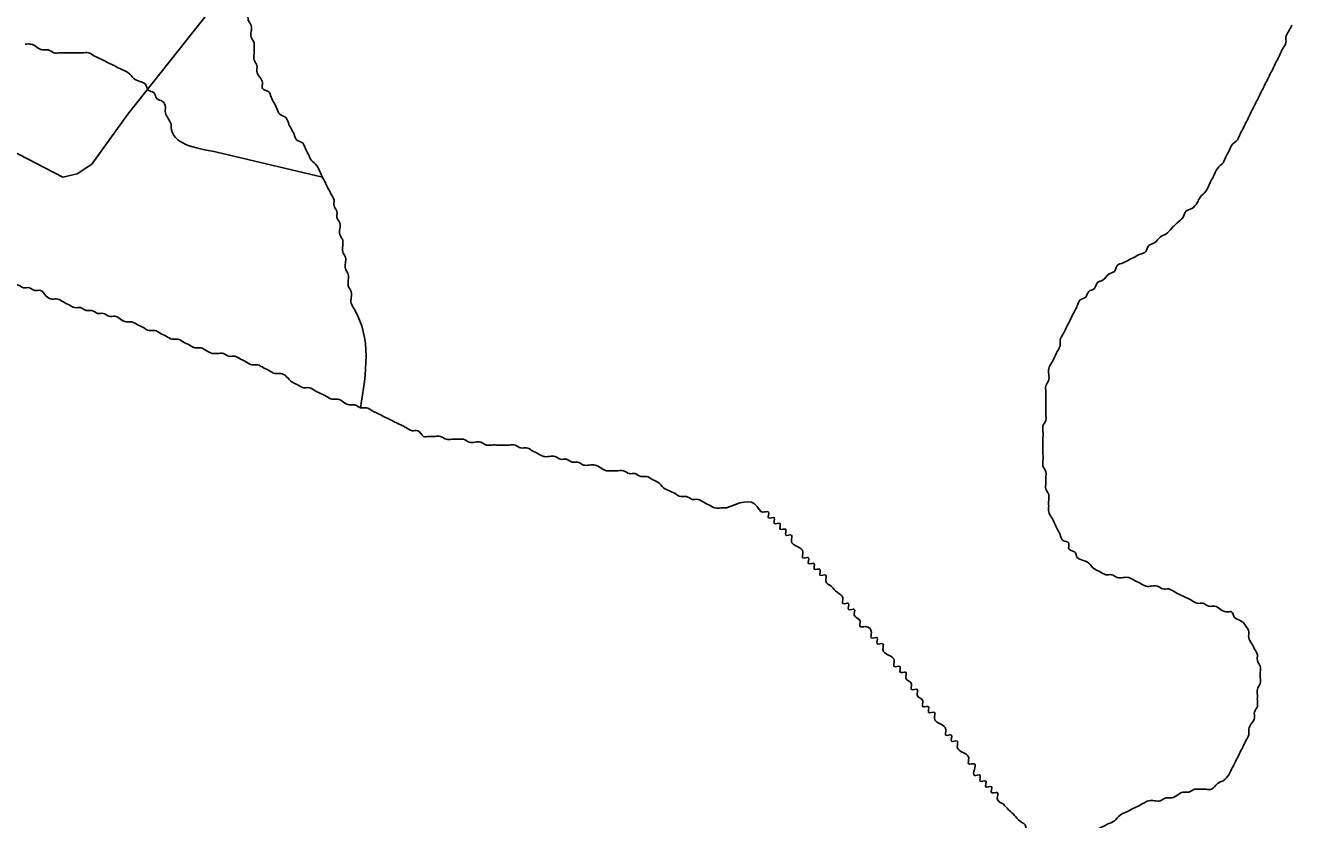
# Model space of a CAD drawing. Extents: x 813775 to 1157140, y 1757555 to 1979907.
# Drawn here: x 1015420 to 1016656, y 1867486 to 1868261 of the extents above; entities that cross this region are included whole.
import ezdxf

# ---------------------------------------------------------------- set-up
doc = ezdxf.new("R2010")
doc.units = 0
for name, color, linetype in [('Level 2', 7, 'Continuous'), ('Level 35', 7, 'Continuous'), ('Level 9', 7, 'Continuous')]:
    doc.layers.add(name, color=color, linetype=linetype)

msp = doc.modelspace()

# ---------------------------------------------------------------- linework, layer by layer
at = {"layer": 'Level 2'}
msp.add_lwpolyline([(1015396.3, 1868143.8), (1015456.6, 1868112.7), (1015470.6, 1868115.8), (1015484.7, 1868125.5), (1015520.1, 1868174.2), (1015713.8, 1868418.7)], dxfattribs=at)
at = {"layer": 'Level 35'}
msp.add_lwpolyline([(1015606.8, 1868137.2), (1015710, 1868112.6)], dxfattribs=at)
for points in [[(1015747.1, 1867887.7), (1015740.7, 1867984.2), (1015737.9, 1867989.8), (1015737.9, 1867995.4), (1015737.9, 1868001), (1015735.1, 1868006.6), (1015735.1, 1868012.1), (1015735.1, 1868017.7), (1015732.3, 1868023.3), (1015732.3, 1868028.9), (1015732.3, 1868034.5), (1015729.6, 1868040), (1015729.6, 1868045.6), (1015729.6, 1868051.2), (1015726.8, 1868056.8), (1015726.8, 1868062.4), (1015726.8, 1868068), (1015724, 1868073.5), (1015724, 1868079.1), (1015721.2, 1868084.7), (1015721.2, 1868090.3), (1015718.4, 1868095.9), (1015715.6, 1868101.4), (1015712.8, 1868107), (1015710, 1868112.6), (1015707.2, 1868118.2), (1015704.4, 1868123.8), (1015698.9, 1868129.4), (1015696.1, 1868134.9), (1015693.3, 1868140.5), (1015690.5, 1868146.1), (1015684.9, 1868148.9), (1015682.1, 1868154.5), (1015679.3, 1868160.1), (1015676.6, 1868165.6), (1015673.8, 1868171.2), (1015668.2, 1868174), (1015665.4, 1868179.6), (1015662.6, 1868185.2), (1015659.8, 1868190.8), (1015657, 1868196.3), (1015651.4, 1868199.1), (1015651.4, 1868204.7), (1015648.7, 1868210.3), (1015645.9, 1868215.9), (1015645.9, 1868221.5), (1015643.1, 1868227), (1015643.1, 1868232.6), (1015643.1, 1868238.2), (1015643.1, 1868243.8), (1015640.3, 1868249.4), (1015640.3, 1868254.9), (1015640.3, 1868260.5), (1015637.5, 1868266.1), (1015637.5, 1868271.7), (1015637.5, 1868277.3), (1015634.7, 1868282.9), (1015634.7, 1868288.4), (1015634.7, 1868294), (1015634.7, 1868299.6), (1015631.9, 1868305.2), (1015631.9, 1868310.8), (1015631.9, 1868316.3), (1015629.1, 1868321.9), (1015629.1, 1868327.5), (1015626.3, 1868333.1), (1015626.3, 1868338.7), (1015623.5, 1868344.3), (1015623.5, 1868349.8), (1015620.8, 1868355.4), (1015620.8, 1868361), (1015618, 1868366.6), (1015618, 1868372.2), (1015615.2, 1868377.7), (1015615.2, 1868383.3), (1015612.4, 1868388.9), (1015612.4, 1868394.5), (1015609.6, 1868400.1), (1015606.8, 1868405.7), (1015606.8, 1868411.2), (1015604, 1868416.8), (1015604, 1868422.4), (1015601.2, 1868428), (1015601.2, 1868433.6), (1015598.4, 1868439.1), (1015595.7, 1868444.7), (1015595.7, 1868450.3), (1015592.9, 1868455.9), (1015590.1, 1868461.5), (1015587.3, 1868467.1), (1015587.3, 1868472.6)], [(1016655.7, 1868260.8), (1016652.9, 1868255.2), (1016650.1, 1868249.6), (1016650.1, 1868244), (1016647.3, 1868238.5), (1016644.5, 1868232.9), (1016641.7, 1868227.3), (1016639, 1868221.7), (1016636.2, 1868216.1), (1016633.4, 1868210.6), (1016630.6, 1868205), (1016627.8, 1868199.4), (1016625, 1868193.8), (1016622.2, 1868188.2), (1016619.4, 1868182.6), (1016616.6, 1868177.1), (1016613.8, 1868171.5), (1016611.1, 1868165.9), (1016608.3, 1868160.3), (1016605.5, 1868154.7), (1016602.7, 1868149.2), (1016597.1, 1868143.6), (1016594.3, 1868138), (1016591.5, 1868132.4), (1016588.7, 1868126.8), (1016583.2, 1868121.2), (1016580.4, 1868115.7), (1016577.6, 1868110.1), (1016574.8, 1868104.5), (1016572, 1868098.9), (1016566.4, 1868093.3), (1016563.6, 1868087.8), (1016558.1, 1868082.2), (1016552.5, 1868079.4), (1016549.7, 1868073.8), (1016544.1, 1868068.2), (1016538.5, 1868062.6), (1016532.9, 1868057.1), (1016527.4, 1868054.3), (1016521.8, 1868048.7), (1016516.2, 1868045.9), (1016513.4, 1868040.3), (1016507.8, 1868037.5), (1016502.3, 1868034.7), (1016496.7, 1868031.9), (1016491.1, 1868029.1), (1016485.5, 1868026.4), (1016482.7, 1868020.8), (1016477.2, 1868018), (1016471.6, 1868012.4), (1016466, 1868009.6), (1016463.2, 1868004), (1016457.6, 1868001.2), (1016454.8, 1867995.7), (1016449.3, 1867992.9), (1016446.5, 1867987.3), (1016443.7, 1867981.7), (1016440.9, 1867976.1), (1016438.1, 1867970.5), (1016435.3, 1867965), (1016432.5, 1867959.4), (1016429.7, 1867953.8), (1016429.7, 1867948.2), (1016426.9, 1867942.6), (1016424.2, 1867937), (1016421.4, 1867931.5), (1016418.6, 1867925.9), (1016418.6, 1867920.3), (1016418.6, 1867914.7), (1016415.8, 1867909.1), (1016415.8, 1867903.6), (1016415.8, 1867898), (1016415.8, 1867892.4), (1016415.8, 1867886.8), (1016415.8, 1867881.2), (1016415.8, 1867875.6), (1016413, 1867870.1), (1016413, 1867864.5), (1016413, 1867858.9), (1016413, 1867853.3), (1016413, 1867847.7), (1016413, 1867842.2), (1016413, 1867836.6), (1016413, 1867831), (1016415.8, 1867825.4), (1016415.8, 1867819.8), (1016415.8, 1867814.2), (1016415.8, 1867808.7), (1016418.6, 1867803.1), (1016418.6, 1867797.5), (1016418.6, 1867791.9)], [(1015419.9, 1868242.4), (1015425.5, 1868242.4), (1015431.1, 1868239.6), (1015436.6, 1868236.8), (1015442.2, 1868236.8), (1015447.8, 1868234), (1015453.4, 1868234), (1015459, 1868234), (1015464.5, 1868234), (1015470.1, 1868234), (1015475.7, 1868234), (1015481.3, 1868234), (1015486.9, 1868231.2), (1015492.4, 1868228.4), (1015498, 1868225.7), (1015503.6, 1868222.9), (1015509.2, 1868220.1), (1015514.8, 1868217.3), (1015520.3, 1868214.5), (1015525.9, 1868208.9), (1015531.5, 1868206.1), (1015537.1, 1868203.3), (1015539.9, 1868197.7), (1015545.4, 1868195), (1015548.2, 1868189.4), (1015553.8, 1868186.6), (1015556.6, 1868181), (1015556.6, 1868175.4), (1015559.4, 1868169.8), (1015562.2, 1868164.3)], [(1015606.8, 1868137.2), (1015562.2, 1868161.5), (1015562.2, 1868164.3)], [(1016418.6, 1867791.9), (1016418.6, 1867786.3), (1016421.4, 1867780.7), (1016424.2, 1867775.2), (1016426.9, 1867769.6), (1016429.7, 1867764), (1016432.5, 1867758.4), (1016438.1, 1867755.6), (1016438.1, 1867750), (1016443.7, 1867747.3), (1016446.5, 1867741.7), (1016452.1, 1867738.9), (1016457.6, 1867736.1), (1016463.2, 1867730.5), (1016468.8, 1867727.7), (1016474.4, 1867724.9), (1016479.9, 1867724.9), (1016485.5, 1867722.1), (1016491.1, 1867722.1), (1016496.7, 1867722.1), (1016502.3, 1867719.3), (1016507.8, 1867716.6), (1016513.4, 1867713.8), (1016519, 1867713.8), (1016524.6, 1867713.8), (1016530.2, 1867711), (1016535.7, 1867711), (1016541.3, 1867708.2), (1016546.9, 1867705.4), (1016552.5, 1867702.6), (1016558.1, 1867699.8), (1016563.6, 1867697), (1016569.2, 1867697), (1016574.8, 1867694.2), (1016580.4, 1867694.2), (1016586, 1867691.4), (1016591.5, 1867688.6), (1016597.1, 1867688.6), (1016599.9, 1867683.1), (1016605.5, 1867680.3), (1016611.1, 1867674.7), (1016613.8, 1867669.1), (1016613.8, 1867663.5), (1016616.6, 1867657.9), (1016619.4, 1867652.4), (1016622.2, 1867646.8), (1016622.2, 1867641.2), (1016625, 1867635.6), (1016625, 1867630), (1016625, 1867624.5), (1016625, 1867618.9), (1016622.2, 1867613.3), (1016622.2, 1867607.7), (1016622.2, 1867602.1), (1016622.2, 1867596.5), (1016619.4, 1867591), (1016619.4, 1867585.4), (1016616.6, 1867579.8), (1016613.8, 1867574.2), (1016613.8, 1867568.6), (1016611.1, 1867563.1), (1016608.3, 1867557.5), (1016605.5, 1867551.9), (1016602.7, 1867546.3), (1016599.9, 1867540.7), (1016597.1, 1867535.1), (1016594.3, 1867529.6), (1016588.7, 1867524), (1016583.2, 1867521.2), (1016577.6, 1867515.6), (1016572, 1867515.6), (1016566.4, 1867515.6), (1016560.8, 1867515.6), (1016555.3, 1867512.8), (1016549.7, 1867512.8), (1016544.1, 1867510), (1016538.5, 1867507.2), (1016532.9, 1867507.2), (1016527.4, 1867504.4), (1016521.8, 1867504.4), (1016516.2, 1867504.4), (1016510.6, 1867501.7), (1016505.1, 1867498.9), (1016499.5, 1867496.1), (1016493.9, 1867493.3), (1016488.3, 1867490.5), (1016482.7, 1867484.9), (1016477.2, 1867482.1), (1016471.6, 1867479.3), (1016466, 1867476.5), (1016424.2, 1867439.9)]]:
    msp.add_spline(points, degree=3, dxfattribs=at)
at = {"layer": 'Level 9'}
for points in [[(1015602.1, 1867940.7), (1015596.5, 1867943.5), (1015590.9, 1867946.3), (1015585.3, 1867946.3), (1015579.8, 1867949.1), (1015574.2, 1867951.9), (1015568.6, 1867954.7), (1015563, 1867954.7), (1015557.4, 1867957.5), (1015551.9, 1867960.3), (1015546.3, 1867963.1), (1015540.7, 1867963.1), (1015535.1, 1867965.9), (1015529.5, 1867968.7), (1015524, 1867971.5), (1015518.4, 1867971.5), (1015512.8, 1867974.2), (1015507.2, 1867977), (1015501.7, 1867977), (1015496.1, 1867979.8), (1015490.5, 1867979.8), (1015484.9, 1867982.6), (1015479.3, 1867982.6), (1015473.8, 1867985.4), (1015468.2, 1867985.4), (1015462.6, 1867988.2), (1015457, 1867991), (1015451.4, 1867993.8), (1015445.9, 1867993.8), (1015440.3, 1867996.6), (1015434.7, 1868002.2), (1015429.1, 1868002.2), (1015423.5, 1868004.9), (1015418, 1868004.9), (1015412.4, 1868007.7), (1015406.8, 1868007.7), (1015401.2, 1868010.5), (1015395.6, 1868010.5), (1015390.1, 1868013.3), (1015384.5, 1868016.1), (1015378.9, 1868018.9), (1015373.3, 1868018.9), (1015367.8, 1868021.7), (1015362.2, 1868021.7), (1015356.6, 1868024.5), (1015351, 1868027.3), (1015345.4, 1868030.1), (1015339.9, 1868030.1), (1015334.3, 1868030.1), (1015328.7, 1868032.9), (1015323.1, 1868032.9), (1015317.5, 1868035.6), (1015312, 1868035.6), (1015306.4, 1868038.4), (1015300.8, 1868038.4), (1015295.2, 1868041.2), (1015289.6, 1868041.2), (1015284.1, 1868041.2), (1015278.5, 1868044), (1015272.9, 1868046.8), (1015267.3, 1868049.6), (1015261.7, 1868052.4), (1015259, 1868058), (1015253.4, 1868060.8), (1015247.8, 1868063.6), (1015242.2, 1868069.1), (1015236.6, 1868071.9), (1015231.1, 1868077.5), (1015228.3, 1868083.1), (1015222.7, 1868085.9), (1015217.1, 1868091.5), (1015211.5, 1868094.3), (1015206, 1868094.3), (1015200.4, 1868097), (1015194.8, 1868099.8), (1015189.2, 1868099.8), (1015183.6, 1868099.8), (1015178.1, 1868102.6), (1015172.5, 1868102.6), (1015166.9, 1868102.6), (1015161.3, 1868102.6), (1015155.7, 1868105.4), (1015150.2, 1868105.4), (1015144.6, 1868105.4), (1015139, 1868108.2), (1015133.4, 1868108.2), (1015127.8, 1868108.2), (1015122.3, 1868108.2), (1015116.7, 1868108.2), (1015111.1, 1868108.2), (1015105.5, 1868111)], [(1016104.2, 1867790), (1016098.6, 1867790), (1016093, 1867790), (1016087.5, 1867792.8), (1016081.9, 1867795.6), (1016076.3, 1867798.4), (1016070.7, 1867798.4), (1016065.1, 1867801.2), (1016059.6, 1867801.2), (1016054, 1867804), (1016048.4, 1867806.8), (1016042.8, 1867809.6), (1016037.2, 1867815.2), (1016031.7, 1867817.9), (1016026.1, 1867820.7), (1016020.5, 1867820.7), (1016014.9, 1867823.5), (1016009.4, 1867823.5), (1016003.8, 1867826.3), (1015998.2, 1867826.3), (1015992.6, 1867826.3), (1015987, 1867826.3), (1015981.5, 1867829.1), (1015975.9, 1867831.9), (1015970.3, 1867831.9), (1015964.7, 1867831.9), (1015959.1, 1867834.7), (1015953.6, 1867834.7), (1015948, 1867837.5), (1015942.4, 1867837.5), (1015936.8, 1867840.3), (1015931.2, 1867840.3), (1015925.7, 1867840.3), (1015920.1, 1867843.1), (1015914.5, 1867845.9), (1015908.9, 1867848.6), (1015903.3, 1867848.6), (1015897.8, 1867851.4), (1015892.2, 1867851.4), (1015886.6, 1867851.4), (1015881, 1867851.4), (1015875.5, 1867851.4), (1015869.9, 1867851.4), (1015864.3, 1867854.2), (1015858.7, 1867854.2), (1015853.1, 1867854.2), (1015847.6, 1867857), (1015842, 1867857), (1015836.4, 1867857), (1015830.8, 1867857), (1015825.2, 1867859.8), (1015819.7, 1867859.8), (1015814.1, 1867859.8), (1015808.5, 1867859.8), (1015802.9, 1867865.4), (1015797.3, 1867865.4), (1015791.8, 1867868.2), (1015786.2, 1867871), (1015780.6, 1867873.8), (1015775, 1867876.6), (1015769.5, 1867879.3), (1015763.9, 1867882.1), (1015758.3, 1867884.9), (1015752.7, 1867887.7), (1015747.1, 1867887.7), (1015741.6, 1867890.5), (1015736, 1867890.5), (1015730.4, 1867893.3), (1015724.8, 1867896.1), (1015719.2, 1867896.1), (1015713.7, 1867898.9), (1015708.1, 1867901.7), (1015702.5, 1867904.5), (1015696.9, 1867907.3), (1015691.3, 1867907.3), (1015685.8, 1867910), (1015680.2, 1867912.8), (1015674.6, 1867918.4), (1015669, 1867921.2), (1015663.4, 1867921.2), (1015657.9, 1867924), (1015652.3, 1867926.8), (1015646.7, 1867929.6), (1015641.1, 1867929.6), (1015635.6, 1867932.4), (1015630, 1867935.2), (1015624.4, 1867938), (1015618.8, 1867938), (1015613.2, 1867940.7), (1015607.7, 1867940.7), (1015602.1, 1867940.7)], [(1016374, 1867501.3), (1016368.4, 1867506.9), (1016368.4, 1867512.4), (1016362.8, 1867512.4), (1016362.8, 1867518), (1016357.2, 1867518), (1016357.2, 1867523.6), (1016351.6, 1867523.6), (1016351.6, 1867529.2), (1016346.1, 1867529.2), (1016346.1, 1867534.8), (1016346.1, 1867540.4), (1016340.5, 1867540.4), (1016340.5, 1867545.9), (1016334.9, 1867551.5), (1016329.3, 1867557.1), (1016329.3, 1867562.7), (1016323.7, 1867562.7), (1016323.7, 1867568.3), (1016318.2, 1867568.3), (1016318.2, 1867573.8), (1016312.6, 1867579.4), (1016307, 1867585), (1016307, 1867590.6), (1016301.4, 1867590.6), (1016301.4, 1867596.2), (1016295.8, 1867596.2), (1016295.8, 1867601.8), (1016290.3, 1867607.3), (1016290.3, 1867612.9), (1016284.7, 1867612.9), (1016284.7, 1867618.5), (1016279.1, 1867624.1), (1016279.1, 1867629.7), (1016273.5, 1867629.7), (1016273.5, 1867635.3), (1016267.9, 1867635.3), (1016267.9, 1867640.8), (1016262.4, 1867646.4), (1016256.8, 1867652), (1016256.8, 1867657.6), (1016251.2, 1867657.6), (1016251.2, 1867663.2), (1016245.6, 1867663.2), (1016245.6, 1867668.7), (1016240, 1867674.3), (1016234.5, 1867674.3), (1016234.5, 1867679.9), (1016228.9, 1867685.5), (1016228.9, 1867691.1), (1016223.3, 1867691.1), (1016223.3, 1867696.7), (1016217.7, 1867696.7), (1016217.7, 1867702.2), (1016212.1, 1867707.8), (1016206.6, 1867713.4), (1016201, 1867719), (1016201, 1867724.6), (1016195.4, 1867724.6), (1016195.4, 1867730.2), (1016189.8, 1867730.2), (1016189.8, 1867735.7), (1016184.3, 1867735.7), (1016184.3, 1867741.3), (1016178.7, 1867741.3), (1016178.7, 1867746.9), (1016173.1, 1867752.5), (1016167.5, 1867758.1), (1016167.5, 1867763.6), (1016161.9, 1867763.6), (1016161.9, 1867769.2), (1016156.4, 1867769.2), (1016156.4, 1867774.8), (1016150.8, 1867774.8), (1016150.8, 1867780.4), (1016145.2, 1867780.4), (1016145.2, 1867786), (1016139.6, 1867786), (1016134, 1867791.6), (1016104.2, 1867790)], [(1016641.8, 1867144), (1016641.8, 1867149.6), (1016636.2, 1867149.6), (1016636.2, 1867155.2), (1016630.6, 1867155.2), (1016630.6, 1867160.8), (1016625, 1867166.4), (1016625, 1867171.9), (1016619.4, 1867171.9), (1016619.4, 1867177.5), (1016613.9, 1867177.5), (1016613.9, 1867183.1), (1016608.3, 1867188.7), (1016608.3, 1867194.3), (1016602.7, 1867194.3), (1016602.7, 1867199.8), (1016597.1, 1867205.4), (1016597.1, 1867211), (1016591.5, 1867211), (1016591.5, 1867216.6), (1016591.5, 1867222.2), (1016586, 1867222.2), (1016586, 1867227.8), (1016580.4, 1867233.3), (1016574.8, 1867238.9), (1016574.8, 1867244.5), (1016569.2, 1867244.5), (1016569.2, 1867250.1), (1016563.7, 1867255.7), (1016563.7, 1867261.2), (1016558.1, 1867266.8), (1016552.5, 1867272.4), (1016552.5, 1867278), (1016546.9, 1867278), (1016546.9, 1867283.6), (1016541.3, 1867283.6), (1016541.3, 1867289.2), (1016535.8, 1867294.7), (1016535.8, 1867300.3), (1016530.2, 1867300.3), (1016530.2, 1867305.9), (1016524.6, 1867305.9), (1016524.6, 1867311.5), (1016519, 1867311.5), (1016519, 1867317.1), (1016513.4, 1867322.7), (1016513.4, 1867328.2), (1016507.9, 1867328.2), (1016507.9, 1867333.8), (1016502.3, 1867333.8), (1016502.3, 1867339.4), (1016496.7, 1867345), (1016496.7, 1867350.6), (1016491.1, 1867350.6), (1016491.1, 1867356.1), (1016485.5, 1867356.1), (1016485.5, 1867361.7), (1016480, 1867367.3), (1016480, 1867372.9), (1016474.4, 1867372.9), (1016474.4, 1867378.5), (1016468.8, 1867378.5), (1016468.8, 1867384.1), (1016463.2, 1867384.1), (1016463.2, 1867389.6), (1016463.2, 1867395.2), (1016457.6, 1867395.2), (1016457.6, 1867400.8), (1016452.1, 1867400.8), (1016452.1, 1867406.4), (1016446.5, 1867412), (1016440.9, 1867417.5), (1016440.9, 1867423.1), (1016435.3, 1867423.1), (1016435.3, 1867428.7), (1016429.7, 1867428.7), (1016429.7, 1867434.3), (1016424.2, 1867439.9), (1016418.6, 1867445.5), (1016418.6, 1867451), (1016413, 1867451), (1016413, 1867456.6), (1016407.4, 1867462.2), (1016401.8, 1867467.8), (1016401.8, 1867473.4), (1016396.3, 1867473.4), (1016396.3, 1867479), (1016390.7, 1867484.5), (1016385.1, 1867490.1), (1016379.5, 1867495.7), (1016374, 1867501.3)]]:
    msp.add_spline(points, degree=3, dxfattribs=at)

doc.saveas('drawing.dxf')
